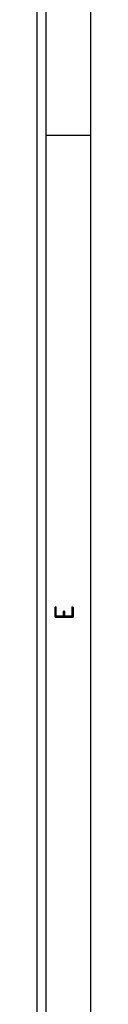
# Model space of a CAD drawing. Header units: inches. Extents: x 3 to 351, y 4 to 271.
# Tile 471 of 530: x 247.002 to 247.302, y 211.347 to 216.844. Entities that reach past the tile are written whole.
import ezdxf
from ezdxf.enums import TextEntityAlignment as Align

# ---------------------------------------------------------------- set-up
doc = ezdxf.new("R2010")
doc.units = ezdxf.units.IN
doc.header["$LTSCALE"] = 0.5
doc.header["$MEASUREMENT"] = 0
doc.layers.add('PLOTVIEW1', color=7, linetype='Continuous')
doc.styles.add('VERO5-RomanD', font='romand__.ttf')

msp = doc.modelspace()

# ---------------------------------------------------------------- linework, layer by layer
at = {"layer": 'PLOTVIEW1', "color": 97, "linetype": 'Continuous'}
for p, q in [((247.0017, 205.1975), (247.0017, 239.1975)), ((247.0517, 205.1975), (247.0517, 239.1975)), ((247.3017, 205.1975), (247.3017, 239.1975)), ((247.3017, 216.1975), (247.0517, 216.1975))]:
    msp.add_line(p, q, dxfattribs=at)

# ---------------------------------------------------------------- texts
at = {"layer": 'PLOTVIEW1', "color": 56, "linetype": 'Continuous', "style": 'VERO5-RomanD', "width": 1.001635}
msp.add_text('E', height=0.1, rotation=90, dxfattribs=at).set_placement((247.202, 213.4897), (247.202, 213.5793), align=Align.FIT)

doc.saveas('drawing.dxf')
